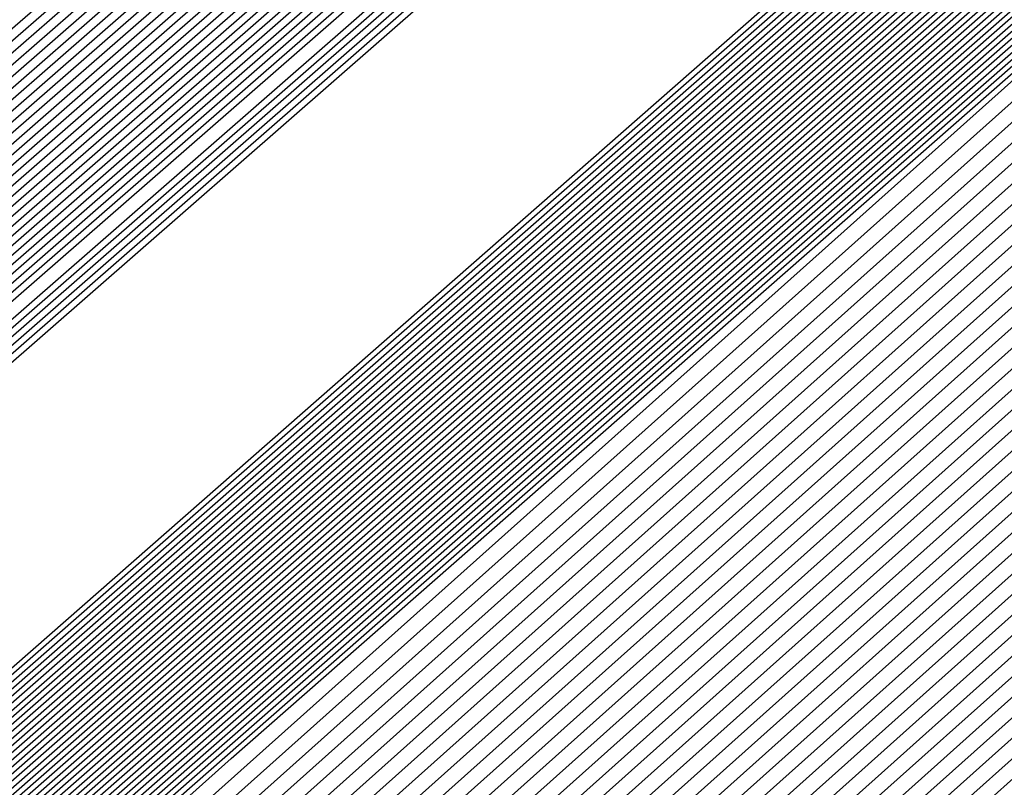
# Model space of a CAD drawing. Extents: x 3249832 to 3255657, y 13789405 to 13793316.
# Tile 779 of 1056: x 3253208.048 to 3253208.185, y 13791257.19 to 13791257.297. Entities that reach past the tile are written whole.
import ezdxf

# ---------------------------------------------------------------- set-up
doc = ezdxf.new("R2010")
doc.units = 0
doc.header["$LTSCALE"] = 100
doc.header["$MEASUREMENT"] = 0
for name, color, linetype in [('GRATIO_03231_CON', 1, 'CONTINUOUS'), ('GRATIO_0323_ICON', 1, 'CONTINUOUS'), ('TARGETS_EAST', 7, 'CONTINUOUS')]:
    doc.layers.add(name, color=color, linetype=linetype)

# ---------------------------------------------------------------- blocks, each defined once
blk = doc.blocks.new('Gratio_032316_contours')
at = {"layer": 'GRATIO_03231_CON', "color": 1, "linetype": 'Continuous', "flags": 128}
for points in [[(3253179.55027, 13791232.39503), (3253186.87441, 13791238.77001), (3253201.4775, 13791251.51898), (3253219.20823, 13791267.00714), (3253234.45763, 13791280.32933), (3253243.00028, 13791287.79153), (3253246.14511, 13791290.5444), (3253246.5846, 13791290.94974), (3253247.02187, 13791291.379), (3253250.20254, 13791294.24212), (3253258.88285, 13791301.95866), (3253274.44262, 13791315.73867), (3253292.7559, 13791331.95413), (3253308.32028, 13791345.76753)], [(3253180.16544, 13791232.93802), (3253187.28488, 13791239.13155), (3253201.72516, 13791251.73678), (3253219.33902, 13791267.12228), (3253234.51314, 13791280.37862), (3253243.01644, 13791287.80647), (3253246.14668, 13791290.54676), (3253246.58389, 13791290.95054), (3253247.01645, 13791291.37639), (3253250.16633, 13791294.21318), (3253258.7639, 13791301.85732), (3253274.17605, 13791315.50724), (3253292.31584, 13791331.56933), (3253307.73285, 13791345.25198)], [(3253180.78061, 13791233.481), (3253187.69534, 13791239.49309), (3253201.97282, 13791251.95458), (3253219.46981, 13791267.23741), (3253234.56866, 13791280.42791), (3253243.03259, 13791287.8214), (3253246.14825, 13791290.54912), (3253246.58317, 13791290.95133), (3253247.01103, 13791291.37378), (3253250.13013, 13791294.18424), (3253258.64495, 13791301.75599), (3253273.90947, 13791315.27582), (3253291.87577, 13791331.18453), (3253307.14542, 13791344.73643)], [(3253181.39578, 13791234.02399), (3253188.1058, 13791239.85463), (3253202.22048, 13791252.17237), (3253219.6006, 13791267.35254), (3253234.62418, 13791280.4772), (3253243.04874, 13791287.83633), (3253246.14982, 13791290.55149), (3253246.58246, 13791290.95213), (3253247.00561, 13791291.37117), (3253250.09393, 13791294.15529), (3253258.526, 13791301.65465), (3253273.6429, 13791315.0444), (3253291.4357, 13791330.79973), (3253306.55799, 13791344.22088)], [(3253182.62612, 13791235.10996), (3253188.92672, 13791240.5777), (3253202.71581, 13791252.60797), (3253219.86218, 13791267.58281), (3253234.73522, 13791280.57579), (3253243.08105, 13791287.8662), (3253246.15297, 13791290.55621), (3253246.58103, 13791290.95372), (3253246.99477, 13791291.36594), (3253250.02153, 13791294.09741), (3253258.2881, 13791301.45198), (3253273.10975, 13791314.58156), (3253290.55557, 13791330.03014), (3253305.38313, 13791343.18978)], [(3253183.24129, 13791235.65295), (3253189.33718, 13791240.93924), (3253202.96347, 13791252.82577), (3253219.99297, 13791267.69794), (3253234.79073, 13791280.62508), (3253243.0972, 13791287.88113), (3253246.15454, 13791290.55858), (3253246.58032, 13791290.95452), (3253246.98935, 13791291.36333), (3253249.98532, 13791294.06847), (3253258.16915, 13791301.35065), (3253272.84317, 13791314.35013), (3253290.11551, 13791329.64534), (3253304.7957, 13791342.67423)], [(3253189.74764, 13791241.30078), (3253203.21113, 13791253.04357), (3253220.12376, 13791267.81308), (3253234.84625, 13791280.67437), (3253243.11336, 13791287.89607), (3253246.15611, 13791290.56094), (3253246.57961, 13791290.95531), (3253246.98393, 13791291.36072), (3253249.94912, 13791294.03953), (3253258.05019, 13791301.24931), (3253272.5766, 13791314.11871), (3253289.67544, 13791329.26055), (3253304.20827, 13791342.15868)], [(3253190.1581, 13791241.66232), (3253203.45879, 13791253.26136), (3253220.25455, 13791267.92821), (3253234.90177, 13791280.72366), (3253243.12951, 13791287.911), (3253246.15768, 13791290.5633), (3253246.57889, 13791290.95611), (3253246.97851, 13791291.35811), (3253249.91292, 13791294.01058), (3253257.93124, 13791301.14798), (3253272.31002, 13791313.88729), (3253289.23538, 13791328.87575), (3253303.62084, 13791341.64313)], [(3253190.97902, 13791242.38539), (3253203.95411, 13791253.69696), (3253220.51613, 13791268.15847), (3253235.01281, 13791280.82224), (3253243.16182, 13791287.94087), (3253246.16082, 13791290.56803), (3253246.57747, 13791290.9577), (3253246.96767, 13791291.35288), (3253249.84051, 13791293.9527), (3253257.69334, 13791300.94531), (3253271.77687, 13791313.42445), (3253288.35525, 13791328.10615), (3253302.44598, 13791340.61203)], [(3253191.38948, 13791242.74693), (3253204.20177, 13791253.91476), (3253220.64692, 13791268.27361), (3253235.06832, 13791280.87154), (3253243.17797, 13791287.9558), (3253246.1624, 13791290.57039), (3253246.57675, 13791290.9585), (3253246.96225, 13791291.35027), (3253249.80431, 13791293.92376), (3253257.57439, 13791300.84397), (3253271.51029, 13791313.19303), (3253287.91518, 13791327.72135), (3253301.85855, 13791340.09648)], [(3253191.79994, 13791243.10847), (3253204.44943, 13791254.13256), (3253220.77772, 13791268.38874), (3253235.12384, 13791280.92083), (3253243.19412, 13791287.97073), (3253246.16397, 13791290.57276), (3253246.57604, 13791290.95929), (3253246.95683, 13791291.34766), (3253249.76811, 13791293.89481), (3253257.45544, 13791300.74264), (3253271.24372, 13791312.9616), (3253287.47511, 13791327.33655), (3253301.27112, 13791339.58093)], [(3253192.2104, 13791243.47001), (3253204.69709, 13791254.35035), (3253220.90851, 13791268.50387), (3253235.17936, 13791280.97012), (3253243.21028, 13791287.98567), (3253246.16554, 13791290.57512), (3253246.57533, 13791290.96009), (3253246.95142, 13791291.34505), (3253249.73191, 13791293.86587), (3253257.33649, 13791300.6413), (3253270.97714, 13791312.73018), (3253287.03505, 13791326.95176), (3253300.68369, 13791339.06538)], [(3253193.03132, 13791244.19308), (3253205.19242, 13791254.78595), (3253221.17009, 13791268.73414), (3253235.29039, 13791281.0687), (3253243.24258, 13791288.01553), (3253246.16868, 13791290.57985), (3253246.5739, 13791290.96168), (3253246.94058, 13791291.33982), (3253249.6595, 13791293.80799), (3253257.09858, 13791300.43863), (3253270.44399, 13791312.26734), (3253286.15492, 13791326.18216), (3253299.50883, 13791338.03428)], [(3253193.44178, 13791244.55462), (3253205.44008, 13791255.00375), (3253221.30088, 13791268.84927), (3253235.34591, 13791281.11799), (3253243.25874, 13791288.03047), (3253246.17025, 13791290.58221), (3253246.57319, 13791290.96248), (3253246.93516, 13791291.33721), (3253249.6233, 13791293.77904), (3253256.97963, 13791300.3373), (3253270.17741, 13791312.03592), (3253285.71485, 13791325.79737), (3253298.92139, 13791337.51873)], [(3253193.85224, 13791244.91616), (3253205.68774, 13791255.22155), (3253221.43167, 13791268.9644), (3253235.40143, 13791281.16728), (3253243.27489, 13791288.0454), (3253246.17182, 13791290.58457), (3253246.57247, 13791290.96327), (3253246.92974, 13791291.3346), (3253249.5871, 13791293.7501), (3253256.86068, 13791300.23596), (3253269.91084, 13791311.8045), (3253285.27479, 13791325.41257), (3253298.33396, 13791337.00318)], [(3253194.2627, 13791245.2777), (3253205.9354, 13791255.43934), (3253221.56246, 13791269.07954), (3253235.45695, 13791281.21658), (3253243.29104, 13791288.06033), (3253246.17339, 13791290.58694), (3253246.57176, 13791290.96407), (3253246.92432, 13791291.33198), (3253249.55089, 13791293.72116), (3253256.74173, 13791300.13463), (3253269.64426, 13791311.57307), (3253284.83472, 13791325.02777), (3253297.74653, 13791336.48763)], [(3253195.08362, 13791246.00077), (3253206.43072, 13791255.87494), (3253221.82404, 13791269.3098), (3253235.56798, 13791281.31516), (3253243.32335, 13791288.0902), (3253246.17654, 13791290.59166), (3253246.57033, 13791290.96566), (3253246.91348, 13791291.32676), (3253249.47849, 13791293.66327), (3253256.50383, 13791299.93196), (3253269.11111, 13791311.11023), (3253283.95459, 13791324.25817), (3253296.57167, 13791335.45653)], [(3253195.49408, 13791246.36231), (3253206.67838, 13791256.09274), (3253221.95483, 13791269.42494), (3253235.6235, 13791281.36445), (3253243.3395, 13791288.10513), (3253246.17811, 13791290.59402), (3253246.56962, 13791290.96646), (3253246.90806, 13791291.32415), (3253249.44229, 13791293.63433), (3253256.38488, 13791299.83062), (3253268.84454, 13791310.87881), (3253283.51452, 13791323.87338), (3253295.98424, 13791334.94098)], [(3253195.90454, 13791246.72385), (3253206.92604, 13791256.31054), (3253222.08562, 13791269.54007), (3253235.67902, 13791281.41374), (3253243.35566, 13791288.12007), (3253246.17968, 13791290.59639), (3253246.56891, 13791290.96725), (3253246.90264, 13791291.32154), (3253249.40609, 13791293.60539), (3253256.26593, 13791299.72929), (3253268.57796, 13791310.64739), (3253283.07446, 13791323.48858), (3253295.39681, 13791334.42543)], [(3253196.31501, 13791247.08539), (3253207.1737, 13791256.52833), (3253222.21641, 13791269.6552), (3253235.73454, 13791281.46303), (3253243.37181, 13791288.135), (3253246.18125, 13791290.59875), (3253246.56819, 13791290.96805), (3253246.89722, 13791291.31892), (3253249.36988, 13791293.57645), (3253256.14697, 13791299.62795), (3253268.31138, 13791310.41597), (3253282.63439, 13791323.10378), (3253294.80938, 13791333.90988)], [(3253197.13593, 13791247.80846), (3253207.66903, 13791256.96393), (3253222.47799, 13791269.88547), (3253235.84557, 13791281.56162), (3253243.40412, 13791288.16487), (3253246.18439, 13791290.60348), (3253246.56677, 13791290.96964), (3253246.88638, 13791291.3137), (3253249.29748, 13791293.51856), (3253255.90907, 13791299.42528), (3253267.77823, 13791309.95312), (3253281.75426, 13791322.33419), (3253293.63452, 13791332.87878)], [(3253197.54639, 13791248.17), (3253207.91669, 13791257.18173), (3253222.60878, 13791270.0006), (3253235.90109, 13791281.61091), (3253243.42027, 13791288.1798), (3253246.18596, 13791290.60584), (3253246.56605, 13791290.97044), (3253246.88096, 13791291.31109), (3253249.26128, 13791293.48962), (3253255.79012, 13791299.32395), (3253267.51166, 13791309.7217), (3253281.31419, 13791321.94939), (3253293.04709, 13791332.36323), (3253299.24948, 13791337.92415)]]:
    blk.add_lwpolyline(points, dxfattribs=at)
at = {"layer": 'GRATIO_03231_CON', "color": 5, "linetype": 'Continuous', "flags": 128}
for points in [[(3253178.31993, 13791231.30905), (3253186.05349, 13791238.04694), (3253200.98218, 13791251.08338), (3253218.94665, 13791266.77688), (3253234.34659, 13791280.23075), (3253242.96798, 13791287.76167), (3253246.14197, 13791290.53967), (3253246.58603, 13791290.94815), (3253247.02107, 13791291.37394), (3253250.18182, 13791294.2177), (3253258.80647, 13791301.88356), (3253274.26937, 13791315.56557), (3253292.48955, 13791331.61762), (3253308.02221, 13791345.18354)], [(3253177.70476, 13791230.76607), (3253185.64303, 13791237.6854), (3253200.73452, 13791250.86558), (3253218.81586, 13791266.66175), (3253234.29107, 13791280.18146), (3253242.95182, 13791287.74673), (3253246.1404, 13791290.53731), (3253246.58674, 13791290.94735), (3253247.01436, 13791291.36584), (3253250.12102, 13791294.16091), (3253258.59804, 13791301.69555), (3253273.79626, 13791315.14336), (3253291.70456, 13791330.92064), (3253306.97134, 13791344.25434)], [(3253177.08958, 13791230.22308), (3253185.23257, 13791237.32386), (3253200.48686, 13791250.64779), (3253218.68507, 13791266.54661), (3253234.23556, 13791280.13216), (3253242.93567, 13791287.7318), (3253246.13883, 13791290.53495), (3253246.58745, 13791290.94656), (3253247.00766, 13791291.35773), (3253250.06022, 13791294.10413), (3253258.38961, 13791301.50754), (3253273.32314, 13791314.72115), (3253290.91956, 13791330.22366), (3253305.92046, 13791343.32515)], [(3253176.47441, 13791229.68009), (3253184.82211, 13791236.96232), (3253200.23919, 13791250.42999), (3253218.55428, 13791266.43148), (3253234.18004, 13791280.08287), (3253242.91952, 13791287.71687), (3253246.13725, 13791290.53258), (3253246.58817, 13791290.94576), (3253247.00095, 13791291.34963), (3253249.99942, 13791294.04734), (3253258.18118, 13791301.31953), (3253272.85003, 13791314.29894), (3253290.13456, 13791329.52668), (3253304.86958, 13791342.39595)], [(3253175.24407, 13791228.59412), (3253184.00119, 13791236.23925), (3253199.74387, 13791249.99439), (3253218.2927, 13791266.20121), (3253234.069, 13791279.98429), (3253242.88721, 13791287.687), (3253246.13411, 13791290.52786), (3253246.58959, 13791290.94417), (3253246.98754, 13791291.33342), (3253249.87782, 13791293.93376), (3253257.76432, 13791300.94351), (3253271.9038, 13791313.45451), (3253288.56457, 13791328.13272), (3253302.76783, 13791340.53756)], [(3253196.57706, 13791247.03615), (3253203.47105, 13791253.1938), (3253218.75951, 13791266.60126), (3253234.06971, 13791279.98413), (3253242.88772, 13791287.68662), (3253246.13462, 13791290.52731), (3253246.59031, 13791290.94338), (3253246.98083, 13791291.32532), (3253249.81702, 13791293.87697), (3253257.55589, 13791300.7555), (3253271.43068, 13791313.0323), (3253287.77957, 13791327.43574), (3253301.71695, 13791339.60837)], [(3253196.71057, 13791247.15254), (3253203.58621, 13791253.29381), (3253218.83398, 13791266.66558), (3253234.10345, 13791280.01283), (3253242.89801, 13791287.6948), (3253246.13636, 13791290.52784), (3253246.59102, 13791290.94258), (3253246.97413, 13791291.31721), (3253249.75622, 13791293.82018), (3253257.34746, 13791300.56749), (3253270.95757, 13791312.61009), (3253286.99457, 13791326.73875), (3253300.66608, 13791338.67918)], [(3253196.84408, 13791247.26894), (3253203.70137, 13791253.39382), (3253218.90845, 13791266.7299), (3253234.13718, 13791280.04153), (3253242.9083, 13791287.70297), (3253246.13809, 13791290.52836), (3253246.59174, 13791290.94178), (3253246.96742, 13791291.30911), (3253249.69542, 13791293.76339), (3253257.13903, 13791300.37948), (3253270.48445, 13791312.18788), (3253286.20957, 13791326.04177), (3253299.6152, 13791337.74998)], [(3253197.11109, 13791247.50174), (3253203.93169, 13791253.59384), (3253219.0574, 13791266.85855), (3253234.20465, 13791280.09892), (3253242.92888, 13791287.71932), (3253246.14156, 13791290.52941), (3253246.59316, 13791290.94019), (3253246.95401, 13791291.2929), (3253249.57383, 13791293.64981), (3253256.72217, 13791300.00346), (3253269.53822, 13791311.34346), (3253284.63958, 13791324.64781), (3253297.51345, 13791335.89159)], [(3253197.2446, 13791247.61813), (3253204.04685, 13791253.69384), (3253219.13187, 13791266.92287), (3253234.23839, 13791280.12762), (3253242.93918, 13791287.72749), (3253246.1433, 13791290.52994), (3253246.59388, 13791290.9394), (3253246.9473, 13791291.28479), (3253249.51303, 13791293.59302), (3253256.51374, 13791299.81545), (3253269.06511, 13791310.92125), (3253283.85458, 13791323.95083), (3253296.46257, 13791334.9624)], [(3253197.37811, 13791247.73453), (3253204.16201, 13791253.79385), (3253219.20635, 13791266.98719), (3253234.27212, 13791280.15631), (3253242.94947, 13791287.73567), (3253246.14503, 13791290.53046), (3253246.59459, 13791290.9386), (3253246.9406, 13791291.27669), (3253249.45223, 13791293.53623), (3253256.30531, 13791299.62744), (3253268.59199, 13791310.49904), (3253283.06958, 13791323.25385), (3253295.41169, 13791334.0332)], [(3253197.51162, 13791247.85093), (3253204.27717, 13791253.89386), (3253219.28082, 13791267.05151), (3253234.30586, 13791280.18501), (3253242.95976, 13791287.74384), (3253246.14676, 13791290.53099), (3253246.5953, 13791290.9378), (3253246.93389, 13791291.26859), (3253249.39143, 13791293.47944), (3253256.09688, 13791299.43942), (3253268.11888, 13791310.07683), (3253282.28459, 13791322.55687), (3253294.36082, 13791333.10401)], [(3253197.77863, 13791248.08372), (3253204.50749, 13791254.09388), (3253219.42977, 13791267.18016), (3253234.37333, 13791280.2424), (3253242.98034, 13791287.76019), (3253246.15023, 13791290.53204), (3253246.59673, 13791290.93621), (3253246.92048, 13791291.25238), (3253249.26983, 13791293.36586), (3253255.68002, 13791299.0634), (3253267.17265, 13791309.2324), (3253280.71459, 13791321.16291), (3253292.25906, 13791331.24562), (3253298.86322, 13791336.86351)], [(3253197.91214, 13791248.20012), (3253204.62265, 13791254.19388), (3253219.50424, 13791267.24448), (3253234.40706, 13791280.2711), (3253242.99064, 13791287.76837), (3253246.15197, 13791290.53257), (3253246.59744, 13791290.93542), (3253246.91378, 13791291.24427), (3253249.20903, 13791293.30907), (3253255.47159, 13791298.87539), (3253266.69953, 13791308.81019), (3253279.9296, 13791320.46593), (3253291.20819, 13791330.31643), (3253297.66843, 13791335.81202)], [(3253198.04565, 13791248.31651), (3253204.73781, 13791254.29389), (3253219.57872, 13791267.3088), (3253234.4408, 13791280.2998), (3253243.00093, 13791287.77654), (3253246.1537, 13791290.53309), (3253246.59816, 13791290.93462), (3253246.90707, 13791291.23617), (3253249.14823, 13791293.25228), (3253255.26316, 13791298.68738), (3253266.22642, 13791308.38798), (3253279.1446, 13791319.76895), (3253290.15731, 13791329.38723), (3253296.47364, 13791334.76054)], [(3253198.17916, 13791248.43291), (3253204.85297, 13791254.3939), (3253219.65319, 13791267.37312), (3253234.47453, 13791280.32849), (3253243.01122, 13791287.78471), (3253246.15544, 13791290.53362), (3253246.59887, 13791290.93382), (3253246.90036, 13791291.22806), (3253249.08743, 13791293.19549), (3253255.05473, 13791298.49937), (3253265.7533, 13791307.96577), (3253278.3596, 13791319.07197), (3253289.10643, 13791328.45804), (3253295.27885, 13791333.70905)], [(3253198.44617, 13791248.6657), (3253205.08329, 13791254.59392), (3253219.80214, 13791267.50177), (3253234.542, 13791280.38589), (3253243.0318, 13791287.80106), (3253246.15891, 13791290.53467), (3253246.6003, 13791290.93223), (3253246.88695, 13791291.21186), (3253248.96583, 13791293.08191), (3253254.63787, 13791298.12335), (3253264.80707, 13791307.12135), (3253276.7896, 13791317.678), (3253287.00468, 13791326.59965), (3253292.88927, 13791331.60608), (3253295.95133, 13791334.07094)], [(3253198.57968, 13791248.7821), (3253205.19845, 13791254.69392), (3253219.87661, 13791267.56609), (3253234.57574, 13791280.41459), (3253243.04209, 13791287.80924), (3253246.16064, 13791290.53519), (3253246.60101, 13791290.93144), (3253246.88025, 13791291.20375), (3253248.90503, 13791293.02512), (3253254.42944, 13791297.93534), (3253264.33396, 13791306.69914), (3253276.00461, 13791316.98102), (3253285.9538, 13791325.67045), (3253291.69448, 13791330.55459), (3253294.7416, 13791333.01142)], [(3253198.71319, 13791248.8985), (3253205.31361, 13791254.79393), (3253219.95108, 13791267.63041), (3253234.60947, 13791280.44328), (3253243.05239, 13791287.81741), (3253246.16237, 13791290.53572), (3253246.60172, 13791290.93064), (3253246.87354, 13791291.19565), (3253248.84423, 13791292.96834), (3253254.22101, 13791297.74733), (3253263.86084, 13791306.27693), (3253275.21961, 13791316.28404), (3253284.90293, 13791324.74126), (3253290.49969, 13791329.50311), (3253293.53187, 13791331.9519)], [(3253198.8467, 13791249.0149), (3253205.42877, 13791254.89394), (3253220.02556, 13791267.69473), (3253234.64321, 13791280.47198), (3253243.06268, 13791287.82558), (3253246.16411, 13791290.53624), (3253246.60244, 13791290.92984), (3253246.86684, 13791291.18754), (3253248.78343, 13791292.91155), (3253254.01258, 13791297.55932), (3253263.38773, 13791305.85472), (3253274.43461, 13791315.58706), (3253283.85205, 13791323.81207), (3253289.3049, 13791328.45162), (3253292.32214, 13791330.89237), (3253295.39879, 13791333.38715)], [(3253199.11371, 13791249.24769), (3253205.65909, 13791255.09396), (3253220.17451, 13791267.82338), (3253234.71068, 13791280.52937), (3253243.08326, 13791287.84193), (3253246.16758, 13791290.53729), (3253246.60386, 13791290.92825), (3253246.85342, 13791291.17133), (3253248.66183, 13791292.79797), (3253253.59572, 13791297.1833), (3253262.4415, 13791305.01029), (3253272.86462, 13791314.1931), (3253281.7503, 13791321.95368), (3253286.91532, 13791326.34865), (3253289.90268, 13791328.77333), (3253293.18693, 13791331.45768)], [(3253199.24722, 13791249.36409), (3253205.77425, 13791255.19397), (3253220.24898, 13791267.8877), (3253234.74441, 13791280.55807), (3253243.09355, 13791287.85011), (3253246.16931, 13791290.53782), (3253246.60458, 13791290.92746), (3253246.84672, 13791291.16323), (3253248.60103, 13791292.74118), (3253253.38729, 13791296.99529), (3253261.96839, 13791304.58808), (3253272.07962, 13791313.49612), (3253280.69942, 13791321.02448), (3253285.72053, 13791325.29717), (3253288.69295, 13791327.71381), (3253292.081, 13791330.49295), (3253297.61917, 13791335.1971)], [(3253199.38073, 13791249.48048), (3253205.88941, 13791255.29397), (3253220.32345, 13791267.95202), (3253234.77815, 13791280.58677), (3253243.10385, 13791287.85828), (3253246.17105, 13791290.53834), (3253246.60529, 13791290.92666), (3253246.84001, 13791291.15513), (3253248.54023, 13791292.68439), (3253253.17886, 13791296.80728), (3253261.49527, 13791304.16587), (3253271.29462, 13791312.79914), (3253279.64854, 13791320.09529), (3253284.52574, 13791324.24568), (3253287.48322, 13791326.65429), (3253290.97507, 13791329.52822), (3253296.71525, 13791334.41022)], [(3253199.51424, 13791249.59688), (3253206.00457, 13791255.39398), (3253220.39793, 13791268.01634), (3253234.81188, 13791280.61546), (3253243.11414, 13791287.86646), (3253246.17278, 13791290.53887), (3253246.606, 13791290.92586), (3253246.83331, 13791291.14702), (3253248.47943, 13791292.6276), (3253252.97044, 13791296.61927), (3253261.02215, 13791303.74366), (3253270.50962, 13791312.10216), (3253278.59767, 13791319.16609), (3253283.33095, 13791323.1942), (3253286.27349, 13791325.59476), (3253289.86914, 13791328.56348), (3253295.81132, 13791333.62334)], [(3253199.78125, 13791249.82967), (3253206.23489, 13791255.594), (3253220.54687, 13791268.14499), (3253234.87935, 13791280.67286), (3253243.13472, 13791287.8828), (3253246.17625, 13791290.53992), (3253246.60743, 13791290.92427), (3253246.8199, 13791291.13081), (3253248.35784, 13791292.51402), (3253252.55358, 13791296.24325), (3253260.07593, 13791302.89924), (3253268.93963, 13791310.70819), (3253276.49591, 13791317.3077), (3253280.94137, 13791321.09123), (3253283.85403, 13791323.47572), (3253287.65728, 13791326.63402), (3253294.00347, 13791332.04958)], [(3253199.91476, 13791249.94607), (3253206.35005, 13791255.69401), (3253220.62135, 13791268.20931), (3253234.91309, 13791280.70156), (3253243.14501, 13791287.89098), (3253246.17798, 13791290.54045), (3253246.60814, 13791290.92348), (3253246.81319, 13791291.12271), (3253248.29704, 13791292.45723), (3253252.34515, 13791296.05524), (3253259.60281, 13791302.47703), (3253268.15463, 13791310.01121), (3253275.44504, 13791316.37851), (3253279.74658, 13791320.03974), (3253282.6443, 13791322.4162), (3253286.55135, 13791325.66929), (3253293.09954, 13791331.2627), (3253300.79521, 13791337.86923)], [(3253200.04827, 13791250.06247), (3253206.46521, 13791255.79401), (3253220.69582, 13791268.27363), (3253234.94682, 13791280.73025), (3253243.15531, 13791287.89915), (3253246.17972, 13791290.54097), (3253246.60886, 13791290.92268), (3253246.80649, 13791291.1146), (3253248.23624, 13791292.40044), (3253252.13672, 13791295.86723), (3253259.1297, 13791302.05482), (3253267.36963, 13791309.31423), (3253274.39416, 13791315.44932), (3253278.55179, 13791318.98826), (3253281.43456, 13791321.35667), (3253285.44542, 13791324.70455), (3253292.19561, 13791330.47582), (3253300.12972, 13791337.29016)], [(3253200.18178, 13791250.17887), (3253206.58037, 13791255.89402), (3253220.77029, 13791268.33795), (3253234.98056, 13791280.75895), (3253243.1656, 13791287.90733), (3253246.18145, 13791290.5415), (3253246.60957, 13791290.92188), (3253246.79978, 13791291.1065), (3253248.17544, 13791292.34365), (3253251.92829, 13791295.67922), (3253258.65658, 13791301.63261), (3253266.58464, 13791308.61725), (3253273.34328, 13791314.52012), (3253277.357, 13791317.93677), (3253280.22483, 13791320.29715), (3253284.33949, 13791323.73982), (3253291.29169, 13791329.68894), (3253299.46423, 13791336.71108)], [(3253200.44879, 13791250.41166), (3253206.81069, 13791256.09404), (3253220.91924, 13791268.4666), (3253235.04803, 13791280.81634), (3253243.18618, 13791287.92368), (3253246.18492, 13791290.54255), (3253246.611, 13791290.92029), (3253246.78637, 13791291.09029), (3253248.05384, 13791292.23007), (3253251.51143, 13791295.3032), (3253257.71035, 13791300.78818), (3253265.01464, 13791307.22329), (3253271.24153, 13791312.66173), (3253274.96742, 13791315.8338), (3253277.80537, 13791318.17811), (3253282.12763, 13791321.81036), (3253289.48383, 13791328.11518), (3253298.13324, 13791335.55292)], [(3253200.5823, 13791250.52806), (3253206.92586, 13791256.19405), (3253220.99372, 13791268.53092), (3253235.08176, 13791280.84504), (3253243.19647, 13791287.93185), (3253246.18666, 13791290.54307), (3253246.61171, 13791290.9195), (3253246.77966, 13791291.08219), (3253247.99304, 13791292.17328), (3253251.303, 13791295.11519), (3253257.23724, 13791300.36597), (3253264.22964, 13791306.52631), (3253270.19065, 13791311.73254), (3253273.77263, 13791314.78231), (3253276.59564, 13791317.11859), (3253281.0217, 13791320.84562), (3253288.57991, 13791327.3283), (3253297.46775, 13791334.97385)], [(3253200.71581, 13791250.64445), (3253207.04102, 13791256.29406), (3253221.06819, 13791268.59524), (3253235.1155, 13791280.87374), (3253243.20676, 13791287.94002), (3253246.18839, 13791290.5436), (3253246.61242, 13791290.9187), (3253246.77296, 13791291.07408), (3253247.93224, 13791292.11649), (3253251.09457, 13791294.92718), (3253256.76412, 13791299.94376), (3253263.44465, 13791305.82933), (3253269.13978, 13791310.80334), (3253272.57784, 13791313.73083), (3253275.38591, 13791316.05906), (3253279.91577, 13791319.88089), (3253287.67598, 13791326.54142), (3253296.80226, 13791334.39477)], [(3253200.84932, 13791250.76085), (3253207.15618, 13791256.39406), (3253221.14266, 13791268.65956), (3253235.14923, 13791280.90243), (3253243.21706, 13791287.9482), (3253246.19012, 13791290.54412), (3253246.61314, 13791290.9179), (3253246.76625, 13791291.06598), (3253247.87144, 13791292.0597), (3253250.88614, 13791294.73917), (3253256.29101, 13791299.52155), (3253262.65965, 13791305.13235), (3253268.0889, 13791309.87415), (3253271.38305, 13791312.67934), (3253274.17618, 13791314.99954), (3253278.80984, 13791318.91616), (3253286.77206, 13791325.75454), (3253296.13677, 13791333.81569)], [(3253201.11633, 13791250.99365), (3253207.3865, 13791256.59408), (3253221.29161, 13791268.78821), (3253235.2167, 13791280.95983), (3253243.23764, 13791287.96455), (3253246.19359, 13791290.54517), (3253246.61456, 13791290.91631), (3253246.75284, 13791291.04977), (3253247.74984, 13791291.94612), (3253250.46928, 13791294.36315), (3253255.34478, 13791298.67713), (3253261.08965, 13791303.73839), (3253265.98715, 13791308.01576), (3253268.99347, 13791310.57637), (3253271.75672, 13791312.8805), (3253276.59798, 13791316.9867), (3253284.9642, 13791324.18078), (3253294.80578, 13791332.65754)], [(3253201.24984, 13791251.11004), (3253207.50166, 13791256.69409), (3253221.36608, 13791268.85253), (3253235.25044, 13791280.98852), (3253243.24793, 13791287.97272), (3253246.19533, 13791290.5457), (3253246.61528, 13791290.91552), (3253246.74613, 13791291.04167), (3253247.68904, 13791291.88933), (3253250.26085, 13791294.17514), (3253254.87166, 13791298.25492), (3253260.30466, 13791303.04141), (3253264.93627, 13791307.08657), (3253267.79868, 13791309.52489), (3253270.54699, 13791311.82097), (3253275.49205, 13791316.02196), (3253284.06028, 13791323.3939), (3253294.14029, 13791332.07846)], [(3253201.38335, 13791251.22644), (3253207.61682, 13791256.7941), (3253221.44056, 13791268.91685), (3253235.28417, 13791281.01722), (3253243.25822, 13791287.9809), (3253246.19706, 13791290.54622), (3253246.61599, 13791290.91472), (3253246.73943, 13791291.03356), (3253247.62824, 13791291.83254), (3253250.05242, 13791293.98713), (3253254.39855, 13791297.83271), (3253259.51966, 13791302.34443), (3253263.88539, 13791306.15737), (3253266.60389, 13791308.4734), (3253269.33726, 13791310.76145), (3253274.38613, 13791315.05723), (3253283.15635, 13791322.60702), (3253293.4748, 13791331.49938)], [(3253201.51686, 13791251.34284), (3253207.73198, 13791256.8941), (3253221.51503, 13791268.98117), (3253235.31791, 13791281.04592), (3253243.26852, 13791287.98907), (3253246.1988, 13791290.54675), (3253246.6167, 13791290.91393), (3253246.73272, 13791291.02546), (3253247.56744, 13791291.77576), (3253249.84399, 13791293.79912), (3253253.92543, 13791297.41049), (3253258.73466, 13791301.64744), (3253262.83452, 13791305.22818), (3253265.4091, 13791307.42192), (3253268.12753, 13791309.70193), (3253273.2802, 13791314.0925), (3253282.25242, 13791321.82014), (3253292.80931, 13791330.9203), (3253301.81088, 13791338.63068)], [(3253201.78387, 13791251.57563), (3253207.9623, 13791257.09412), (3253221.66398, 13791269.10982), (3253235.38538, 13791281.10331), (3253243.2891, 13791288.00542), (3253246.20227, 13791290.5478), (3253246.61813, 13791290.91233), (3253246.71931, 13791291.00925), (3253247.44584, 13791291.66218), (3253249.42713, 13791293.4231), (3253252.9792, 13791296.56607), (3253257.16467, 13791300.25348), (3253260.73276, 13791303.36979), (3253263.01952, 13791305.31895), (3253265.70807, 13791307.58288), (3253271.06834, 13791312.16303), (3253280.44457, 13791320.24638), (3253291.47832, 13791329.76215), (3253300.88547, 13791337.82513)], [(3253201.91738, 13791251.69203), (3253208.07746, 13791257.19413), (3253221.73845, 13791269.17414), (3253235.41911, 13791281.13201), (3253243.29939, 13791288.01359), (3253246.204, 13791290.54832), (3253246.61884, 13791290.91154), (3253246.71261, 13791291.00114), (3253247.38504, 13791291.60539), (3253249.2187, 13791293.23509), (3253252.50609, 13791296.14386), (3253256.37967, 13791299.5565), (3253259.68189, 13791302.44059), (3253261.82473, 13791304.26746), (3253264.49834, 13791306.52336), (3253269.96241, 13791311.1983), (3253279.54064, 13791319.4595), (3253290.81283, 13791329.18307), (3253300.42277, 13791337.42236)], [(3253202.05089, 13791251.80842), (3253208.19262, 13791257.29414), (3253221.81293, 13791269.23846), (3253235.45285, 13791281.16071), (3253243.30968, 13791288.02177), (3253246.20573, 13791290.54885), (3253246.61956, 13791290.91074), (3253246.7059, 13791290.99304), (3253247.32424, 13791291.5486), (3253249.01027, 13791293.04708), (3253252.03297, 13791295.72165), (3253255.59467, 13791298.85952), (3253258.63101, 13791301.5114), (3253260.62994, 13791303.21597), (3253263.28861, 13791305.46384), (3253268.85648, 13791310.23357), (3253278.63672, 13791318.67262), (3253290.14734, 13791328.60399), (3253299.96006, 13791337.01958)], [(3253222.18973, 13791268.9562), (3253208.47101, 13791257.20698), (3253202.18439, 13791251.92482), (3253202.18439, 13791251.92482), (3253208.30778, 13791257.39414), (3253221.8874, 13791269.30278)], [(3253222.33685, 13791269.08692), (3253208.70035, 13791257.40813), (3253202.45141, 13791252.15761), (3253202.45141, 13791252.15761), (3253208.5381, 13791257.59416), (3253222.03635, 13791269.43142)], [(3253222.41042, 13791269.15229), (3253208.81502, 13791257.50869), (3253202.58492, 13791252.27401), (3253202.58492, 13791252.27401), (3253208.65326, 13791257.69417), (3253222.11082, 13791269.49575)], [(3253222.48398, 13791269.21765), (3253208.92969, 13791257.60926), (3253202.71843, 13791252.39041), (3253202.71843, 13791252.39041), (3253208.76842, 13791257.79418), (3253222.18529, 13791269.56007)], [(3253222.55754, 13791269.28301), (3253209.04436, 13791257.70983), (3253202.85194, 13791252.50681), (3253202.85193, 13791252.50681), (3253208.88358, 13791257.89419), (3253222.25977, 13791269.62439)], [(3253222.70467, 13791269.41374), (3253209.2737, 13791257.91097), (3253203.11895, 13791252.7396), (3253203.11895, 13791252.7396), (3253209.1139, 13791258.0942), (3253222.40871, 13791269.75304)], [(3253222.77823, 13791269.4791), (3253209.38837, 13791258.01154), (3253203.25246, 13791252.856), (3253203.25246, 13791252.856), (3253209.22906, 13791258.19421), (3253222.48319, 13791269.81736)], [(3253222.8518, 13791269.54447), (3253209.50304, 13791258.11211), (3253203.38597, 13791252.97239), (3253203.38597, 13791252.97239), (3253209.34422, 13791258.29422), (3253222.55766, 13791269.88168)], [(3253222.92536, 13791269.60983), (3253209.61771, 13791258.21268), (3253203.51947, 13791253.08879), (3253203.51947, 13791253.08879), (3253209.45938, 13791258.39423), (3253222.63214, 13791269.946)], [(3253294.55593, 13791331.78482), (3253282.65133, 13791321.30274), (3253268.6032, 13791309.01445), (3253256.6338, 13791298.60027), (3253249.91373, 13791292.81609), (3253247.40711, 13791290.71997), (3253247.02638, 13791290.44557), (3253246.62867, 13791290.09727), (3253243.8498, 13791287.66252), (3253236.27025, 13791281.09954), (3253223.07249, 13791269.74056), (3253209.84706, 13791258.41382), (3253203.78649, 13791253.32159), (3253203.78649, 13791253.32159), (3253209.68971, 13791258.59423), (3253222.78114, 13791270.07458), (3253235.89161, 13791281.53353), (3253243.79641, 13791288.43297), (3253249.04881, 13791292.99861), (3253256.14655, 13791299.14707), (3253268.13516, 13791309.52901), (3253282.25127, 13791321.73092), (3253294.2793, 13791332.07331)], [(3253294.30341, 13791331.56698), (3253282.46184, 13791321.1404), (3253268.48808, 13791308.91717), (3253256.58203, 13791298.55815), (3253249.89752, 13791292.80461), (3253247.40414, 13791290.71961), (3253247.02543, 13791290.44664), (3253246.629, 13791290.09938), (3253243.85878, 13791287.67218), (3253236.30279, 13791281.1296), (3253223.14605, 13791269.80592), (3253209.96173, 13791258.51439), (3253203.92, 13791253.43798), (3253203.92, 13791253.43798), (3253209.80487, 13791258.69424), (3253222.85565, 13791270.13885), (3253235.92547, 13791281.56208), (3253243.80512, 13791288.43921), (3253249.03601, 13791292.98573), (3253256.09723, 13791299.1022), (3253268.02248, 13791309.42905), (3253282.06389, 13791321.56632), (3253294.02824, 13791331.85395)], [(3253294.05089, 13791331.34915), (3253282.27235, 13791320.97806), (3253268.37296, 13791308.8199), (3253256.53026, 13791298.51602), (3253249.8813, 13791292.79314), (3253247.40117, 13791290.71925), (3253247.02448, 13791290.44772), (3253246.62933, 13791290.10149), (3253243.86776, 13791287.68184), (3253236.33533, 13791281.15966), (3253223.21961, 13791269.87129), (3253210.0764, 13791258.61496), (3253204.05351, 13791253.55438), (3253204.05351, 13791253.55438), (3253209.92004, 13791258.79424), (3253222.93017, 13791270.20313), (3253235.95934, 13791281.59062), (3253243.81382, 13791288.44544), (3253249.02321, 13791292.97286), (3253256.04791, 13791299.05733), (3253267.90979, 13791309.32909), (3253281.87651, 13791321.40172), (3253293.77719, 13791331.63458)], [(3253293.79837, 13791331.13131), (3253282.08285, 13791320.81572), (3253268.25784, 13791308.72262), (3253256.47849, 13791298.4739), (3253249.86508, 13791292.78166), (3253247.39821, 13791290.71889), (3253247.02354, 13791290.4488), (3253246.62966, 13791290.1036), (3253243.87675, 13791287.6915), (3253236.36787, 13791281.18972), (3253223.29318, 13791269.93665), (3253210.19107, 13791258.71553), (3253204.18702, 13791253.67078), (3253204.18701, 13791253.67078), (3253210.0352, 13791258.89424), (3253223.00468, 13791270.26741), (3253235.9932, 13791281.61917), (3253243.82253, 13791288.45167), (3253249.01041, 13791292.95999), (3253255.9986, 13791299.01245), (3253267.79711, 13791309.22914), (3253281.68913, 13791321.23712), (3253293.52613, 13791331.41522)], [(3253281.70387, 13791320.49104), (3253268.02759, 13791308.52807), (3253256.37495, 13791298.38965), (3253249.83265, 13791292.75871), (3253247.39227, 13791290.71816), (3253247.02165, 13791290.45095), (3253246.63032, 13791290.10782), (3253243.89471, 13791287.71083), (3253236.43295, 13791281.24983), (3253223.4403, 13791270.06738), (3253210.42041, 13791258.91666), (3253204.45403, 13791253.90357), (3253204.45403, 13791253.90357), (3253210.2655, 13791259.09429), (3253223.15342, 13791270.39627), (3253236.05998, 13791281.67732), (3253243.49467, 13791288.16911), (3253246.23629, 13791290.55891), (3253246.63094, 13791290.89792), (3253246.97688, 13791291.19282), (3253249.38096, 13791293.27243), (3253255.90221, 13791298.92109), (3253267.57241, 13791309.02875), (3253281.31446, 13791320.90786)], [(3253281.51437, 13791320.3287), (3253267.91246, 13791308.4308), (3253256.32319, 13791298.34753), (3253249.81643, 13791292.74723), (3253247.38931, 13791290.7178), (3253247.0207, 13791290.45203), (3253246.63065, 13791290.10993), (3253243.90369, 13791287.72049), (3253236.4655, 13791281.27989), (3253223.51387, 13791270.13274), (3253210.53508, 13791259.01723), (3253204.58754, 13791254.01997), (3253204.58754, 13791254.01997), (3253210.38066, 13791259.1943), (3253223.22789, 13791270.4606), (3253236.0937, 13791281.70603), (3253243.50493, 13791288.17732), (3253246.23793, 13791290.55953), (3253246.63143, 13791290.89735), (3253246.97568, 13791291.19044), (3253249.36691, 13791293.25849), (3253255.85289, 13791298.87622), (3253267.45972, 13791308.92879), (3253281.12708, 13791320.74326)], [(3253281.32488, 13791320.16636), (3253267.79734, 13791308.33352), (3253256.27142, 13791298.30541), (3253249.80022, 13791292.73576), (3253247.38634, 13791290.71744), (3253247.01976, 13791290.4531), (3253246.63098, 13791290.11204), (3253243.91267, 13791287.73015), (3253236.49804, 13791281.30995), (3253223.58743, 13791270.1981), (3253210.64975, 13791259.1178), (3253204.72105, 13791254.13636), (3253204.72105, 13791254.13637), (3253210.49582, 13791259.2943), (3253223.30236, 13791270.52492), (3253236.12742, 13791281.73474), (3253243.51518, 13791288.18552), (3253246.23956, 13791290.56015), (3253246.63193, 13791290.89678), (3253246.97448, 13791291.18805), (3253249.35287, 13791293.24455), (3253255.80356, 13791298.83135), (3253267.34704, 13791308.82884), (3253280.9397, 13791320.57865)], [(3253281.13539, 13791320.00402), (3253267.68222, 13791308.23625), (3253256.21965, 13791298.26328), (3253249.784, 13791292.72428), (3253247.38337, 13791290.71708), (3253247.01881, 13791290.45418), (3253246.63131, 13791290.11416), (3253243.92165, 13791287.73981), (3253236.53058, 13791281.34001), (3253223.66099, 13791270.26347), (3253210.76442, 13791259.21837), (3253204.85455, 13791254.25276), (3253204.85455, 13791254.25276), (3253210.61098, 13791259.39431), (3253223.37683, 13791270.58925), (3253236.16114, 13791281.76345), (3253243.52543, 13791288.19373), (3253246.2412, 13791290.56077), (3253246.63242, 13791290.89621), (3253246.97329, 13791291.18567), (3253249.33882, 13791293.23061), (3253255.75424, 13791298.78648), (3253267.23435, 13791308.72888), (3253280.75231, 13791320.41405)], [(3253267.45197, 13791308.0417), (3253256.11611, 13791298.17904), (3253249.75157, 13791292.70133), (3253247.37744, 13791290.71635), (3253247.01692, 13791290.45633), (3253246.63197, 13791290.11838), (3253243.93961, 13791287.75913), (3253236.59567, 13791281.40012), (3253223.80812, 13791270.3942), (3253210.99376, 13791259.41951), (3253205.12157, 13791254.48556), (3253205.12157, 13791254.48556), (3253210.84129, 13791259.59433), (3253223.52577, 13791270.7179), (3253236.22858, 13791281.82086), (3253243.54593, 13791288.21014), (3253246.24446, 13791290.562), (3253246.6334, 13791290.89508), (3253246.97089, 13791291.1809), (3253249.31072, 13791293.20273), (3253255.65559, 13791298.69674), (3253267.00898, 13791308.52897)], [(3253267.33685, 13791307.94442), (3253256.06434, 13791298.13691), (3253249.73535, 13791292.68985), (3253247.37447, 13791290.71599), (3253247.01598, 13791290.45741), (3253246.6323, 13791290.12049), (3253243.9486, 13791287.76879), (3253236.62821, 13791281.43018), (3253223.88168, 13791270.45956), (3253211.10843, 13791259.52008), (3253205.25508, 13791254.60195), (3253205.25508, 13791254.60195), (3253210.95645, 13791259.69434), (3253223.60023, 13791270.78223), (3253236.2623, 13791281.84957), (3253243.55619, 13791288.21834), (3253246.2461, 13791290.56262), (3253246.63389, 13791290.89451), (3253246.96969, 13791291.17852), (3253249.29667, 13791293.18879), (3253255.60626, 13791298.65187), (3253266.8963, 13791308.42902)], [(3253267.22172, 13791307.84715), (3253256.01257, 13791298.09479), (3253249.71913, 13791292.67838), (3253247.37151, 13791290.71563), (3253247.01503, 13791290.45848), (3253246.63263, 13791290.1226), (3253243.95758, 13791287.77846), (3253236.66075, 13791281.46024), (3253223.95525, 13791270.52492), (3253211.2231, 13791259.62065), (3253205.38858, 13791254.71835), (3253205.38859, 13791254.71835), (3253211.07161, 13791259.79435), (3253223.6747, 13791270.84655), (3253236.29602, 13791281.87828), (3253243.56644, 13791288.22655), (3253246.24773, 13791290.56324), (3253246.63439, 13791290.89394), (3253246.9685, 13791291.17613), (3253249.28262, 13791293.17485), (3253255.55694, 13791298.607), (3253266.78361, 13791308.32906)], [(3253267.1066, 13791307.74987), (3253255.96081, 13791298.05266), (3253249.70292, 13791292.6669), (3253247.36854, 13791290.71526), (3253247.01409, 13791290.45956), (3253246.63296, 13791290.12471), (3253243.96656, 13791287.78812), (3253236.69329, 13791281.49029), (3253224.02881, 13791270.59029), (3253211.33777, 13791259.72122), (3253205.52209, 13791254.83475), (3253205.52209, 13791254.83475), (3253211.18677, 13791259.89435), (3253223.74917, 13791270.91088), (3253236.32974, 13791281.90699), (3253243.57669, 13791288.23475), (3253246.24937, 13791290.56386), (3253246.63488, 13791290.89337), (3253246.9673, 13791291.17375), (3253249.26858, 13791293.16091), (3253255.50762, 13791298.56213), (3253266.67093, 13791308.22911)], [(3253266.87636, 13791307.55532), (3253255.85727, 13791297.96842), (3253249.67048, 13791292.64395), (3253247.36261, 13791290.71454), (3253247.01219, 13791290.46171), (3253246.63362, 13791290.12893), (3253243.98452, 13791287.80744), (3253236.75838, 13791281.55041), (3253224.17594, 13791270.72101), (3253211.56711, 13791259.92236), (3253205.78911, 13791255.06754), (3253205.78911, 13791255.06754), (3253211.41709, 13791260.09437), (3253223.89811, 13791271.03953), (3253236.39717, 13791281.9644), (3253243.59719, 13791288.25117), (3253246.25263, 13791290.56509), (3253246.63586, 13791290.89224), (3253246.96491, 13791291.16898), (3253249.24048, 13791293.13303), (3253255.40897, 13791298.4724), (3253266.44556, 13791308.0292)], [(3253266.76123, 13791307.45805), (3253255.8055, 13791297.92629), (3253249.65427, 13791292.63247), (3253247.35964, 13791290.71418), (3253247.01125, 13791290.46279), (3253246.63395, 13791290.13104), (3253243.9935, 13791287.8171), (3253236.79092, 13791281.58047), (3253224.2495, 13791270.78638), (3253211.68179, 13791260.02293), (3253205.92262, 13791255.18394), (3253205.92262, 13791255.18394), (3253211.53225, 13791260.19438), (3253223.97258, 13791271.10386), (3253236.43089, 13791281.99311), (3253243.60744, 13791288.25937), (3253246.25427, 13791290.56571), (3253246.63635, 13791290.89167), (3253246.96371, 13791291.1666), (3253249.22643, 13791293.11909), (3253255.35964, 13791298.42753), (3253266.33287, 13791307.92924)], [(3253266.64611, 13791307.36077), (3253255.75373, 13791297.88417), (3253249.63805, 13791292.621), (3253247.35667, 13791290.71382), (3253247.0103, 13791290.46387), (3253246.63428, 13791290.13316), (3253244.00248, 13791287.82676), (3253236.82346, 13791281.61053), (3253224.32306, 13791270.85174), (3253211.79646, 13791260.1235), (3253206.05613, 13791255.30034), (3253206.05613, 13791255.30033), (3253211.64741, 13791260.29439), (3253224.04705, 13791271.16818), (3253236.46461, 13791282.02182), (3253243.6177, 13791288.26758), (3253246.2559, 13791290.56633), (3253246.63684, 13791290.8911), (3253246.96251, 13791291.16422), (3253249.21238, 13791293.10515), (3253255.31032, 13791298.38266), (3253266.22019, 13791307.82929)], [(3253266.53099, 13791307.2635), (3253255.70196, 13791297.84205), (3253249.62183, 13791292.60952), (3253247.35371, 13791290.71345), (3253247.00936, 13791290.46494), (3253246.63461, 13791290.13527), (3253244.01147, 13791287.83642), (3253236.856, 13791281.64058), (3253224.39663, 13791270.9171), (3253211.91113, 13791260.22407), (3253206.18963, 13791255.41673), (3253206.18963, 13791255.41673), (3253211.76257, 13791260.3944), (3253224.12152, 13791271.23251), (3253236.49833, 13791282.05053), (3253243.62795, 13791288.27578), (3253246.25754, 13791290.56695), (3253246.63734, 13791290.89054), (3253246.96131, 13791291.16183), (3253249.19833, 13791293.09121), (3253255.26099, 13791298.33779), (3253266.1075, 13791307.72933)], [(3253266.30074, 13791307.06895), (3253255.59843, 13791297.7578), (3253249.5894, 13791292.58657), (3253247.34778, 13791290.71273), (3253247.00747, 13791290.4671), (3253246.63526, 13791290.13949), (3253244.02943, 13791287.85574), (3253236.92109, 13791281.7007), (3253224.54375, 13791271.04783), (3253212.14047, 13791260.42521), (3253206.45665, 13791255.64953), (3253206.45665, 13791255.64953), (3253211.99289, 13791260.59441), (3253224.27046, 13791271.36115), (3253236.56577, 13791282.10794), (3253243.64845, 13791288.29219), (3253246.2608, 13791290.56818), (3253246.63832, 13791290.8894), (3253246.95892, 13791291.15707), (3253249.17024, 13791293.06333), (3253255.16235, 13791298.24805), (3253265.88213, 13791307.52942)], [(3253266.18562, 13791306.97167), (3253255.54666, 13791297.71567), (3253249.57318, 13791292.57509), (3253247.34481, 13791290.71237), (3253247.00652, 13791290.46817), (3253246.63559, 13791290.1416), (3253244.03841, 13791287.86541), (3253236.95363, 13791281.73076), (3253224.61732, 13791271.1132), (3253212.25514, 13791260.52577), (3253206.59016, 13791255.76592), (3253206.59016, 13791255.76592), (3253212.10805, 13791260.69442), (3253224.34492, 13791271.42548), (3253236.59949, 13791282.13665), (3253243.6587, 13791288.3004), (3253246.26244, 13791290.5688), (3253246.63881, 13791290.88883), (3253246.95772, 13791291.15468), (3253249.15619, 13791293.04939), (3253255.11302, 13791298.20318), (3253265.76944, 13791307.42947)]]:
    blk.add_lwpolyline(points, dxfattribs=at)
at = {"layer": 'GRATIO_0323_ICON', "color": 7, "linetype": 'Continuous', "flags": 128}
for points in [[(3253175.85924, 13791229.13711), (3253184.41165, 13791236.60078), (3253199.99153, 13791250.21219), (3253218.42349, 13791266.31635), (3253234.12452, 13791280.03358), (3253242.90336, 13791287.70193), (3253246.13568, 13791290.53022), (3253246.58888, 13791290.94497), (3253246.99424, 13791291.34152), (3253249.93862, 13791293.99055), (3253257.97275, 13791301.13152), (3253272.37691, 13791313.87673), (3253289.34956, 13791328.8297), (3253303.81871, 13791341.46676)], [(3253182.01095, 13791234.56698), (3253188.51626, 13791240.21616), (3253202.46814, 13791252.39017), (3253219.73139, 13791267.46768), (3253234.6797, 13791280.5265), (3253243.0649, 13791287.85127), (3253246.1514, 13791290.55385), (3253246.58175, 13791290.95293), (3253247.00019, 13791291.36856), (3253250.05773, 13791294.12635), (3253258.40705, 13791301.55332), (3253273.37632, 13791314.81298), (3253290.99564, 13791330.41494), (3253305.97056, 13791343.70533)], [(3253196.97758, 13791247.38534), (3253203.81653, 13791253.49383), (3253218.98293, 13791266.79423), (3253234.17092, 13791280.07022), (3253242.91859, 13791287.71115), (3253246.13983, 13791290.52889), (3253246.59245, 13791290.94099), (3253246.96072, 13791291.301), (3253249.63462, 13791293.7066), (3253256.9306, 13791300.19147), (3253270.01134, 13791311.76567), (3253285.42458, 13791325.34479), (3253298.56432, 13791336.82079)], [(3253197.64512, 13791247.96732), (3253204.39233, 13791253.99387), (3253219.3553, 13791267.11584), (3253234.33959, 13791280.21371), (3253242.97005, 13791287.75202), (3253246.1485, 13791290.53152), (3253246.59602, 13791290.93701), (3253246.92719, 13791291.26048), (3253249.33063, 13791293.42265), (3253255.88845, 13791299.25141), (3253267.64576, 13791309.65462), (3253281.49959, 13791321.85989), (3253293.30994, 13791332.17482)], [(3253198.31266, 13791248.54931), (3253204.96813, 13791254.49391), (3253219.72766, 13791267.43745), (3253234.50827, 13791280.35719), (3253243.02151, 13791287.79289), (3253246.15717, 13791290.53414), (3253246.59958, 13791290.93303), (3253246.89366, 13791291.21996), (3253249.02663, 13791293.1387), (3253254.8463, 13791298.31136), (3253265.28019, 13791307.54356), (3253277.5746, 13791318.37498), (3253288.05556, 13791327.52884), (3253294.08406, 13791332.65756)], [(3253190.56856, 13791242.02386), (3253203.70645, 13791253.47916), (3253220.38534, 13791268.04334), (3253234.95729, 13791280.77295), (3253243.14566, 13791287.92593), (3253246.15925, 13791290.56567), (3253246.57818, 13791290.95691), (3253246.97309, 13791291.35549), (3253249.87672, 13791293.98164), (3253257.81229, 13791301.04664), (3253272.04344, 13791313.65587), (3253288.79531, 13791328.49095), (3253303.03341, 13791341.12758)], [(3253198.9802, 13791249.13129), (3253205.54393, 13791254.99395), (3253220.10003, 13791267.75905), (3253234.67694, 13791280.50068), (3253243.07297, 13791287.83376), (3253246.16584, 13791290.53677), (3253246.60315, 13791290.92905), (3253246.86013, 13791291.17944), (3253248.72263, 13791292.85476), (3253253.80415, 13791297.37131), (3253262.91461, 13791305.43251), (3253273.64961, 13791314.89008), (3253282.80117, 13791322.88287), (3253288.11011, 13791327.40014), (3253291.11241, 13791329.83285), (3253294.29286, 13791332.42241)], [(3253199.64774, 13791249.71328), (3253206.11974, 13791255.49399), (3253220.4724, 13791268.08067), (3253234.84562, 13791280.64416), (3253243.12443, 13791287.87463), (3253246.17452, 13791290.53939), (3253246.60672, 13791290.92507), (3253246.8266, 13791291.13892), (3253248.41864, 13791292.57081), (3253252.76201, 13791296.43126), (3253260.54904, 13791303.32145), (3253269.72463, 13791311.40518), (3253277.54679, 13791318.2369), (3253282.13616, 13791322.14271), (3253285.06376, 13791324.53524), (3253288.76321, 13791327.59875), (3253294.90739, 13791332.83646)], [(3253200.31528, 13791250.29526), (3253206.69554, 13791255.99403), (3253220.84477, 13791268.40227), (3253235.01429, 13791280.78765), (3253243.17589, 13791287.9155), (3253246.18319, 13791290.54202), (3253246.61028, 13791290.92109), (3253246.79307, 13791291.0984), (3253248.11464, 13791292.28686), (3253251.71986, 13791295.49121), (3253258.18347, 13791301.21039), (3253265.79964, 13791307.92027), (3253272.29241, 13791313.59093), (3253276.16221, 13791316.88528), (3253279.0151, 13791319.23763), (3253283.23356, 13791322.77509), (3253290.38776, 13791328.90206), (3253298.79874, 13791336.132)], [(3253192.62086, 13791243.83154), (3253204.94475, 13791254.56815), (3253221.0393, 13791268.61901), (3253235.23488, 13791281.01941), (3253243.22643, 13791288.0006), (3253246.16711, 13791290.57748), (3253246.57461, 13791290.96089), (3253246.946, 13791291.34243), (3253249.6957, 13791293.83693), (3253257.21754, 13791300.53997), (3253270.71056, 13791312.49876), (3253286.59498, 13791326.56696), (3253300.09626, 13791338.54983)], [(3253200.98282, 13791250.87725), (3253207.27134, 13791256.49407), (3253221.21714, 13791268.72389), (3253235.18297, 13791280.93113), (3253243.22735, 13791287.95637), (3253246.19186, 13791290.54465), (3253246.61385, 13791290.91711), (3253246.75955, 13791291.05787), (3253247.81064, 13791292.00291), (3253250.67771, 13791294.55116), (3253255.81789, 13791299.09934), (3253261.87465, 13791304.43537), (3253267.03802, 13791308.94496), (3253270.18826, 13791311.62786), (3253272.96645, 13791313.94002), (3253277.70391, 13791317.95143), (3253285.86813, 13791324.96766), (3253295.47128, 13791333.23661)], [(3253201.65036, 13791251.45923), (3253207.84714, 13791256.99411), (3253221.5895, 13791269.04549), (3253235.35164, 13791281.07462), (3253243.27881, 13791287.99724), (3253246.20053, 13791290.54727), (3253246.61742, 13791290.91313), (3253246.72602, 13791291.01735), (3253247.50664, 13791291.71897), (3253249.63556, 13791293.61111), (3253253.45232, 13791296.98828), (3253257.94966, 13791300.95046), (3253261.78364, 13791304.29898), (3253264.21431, 13791306.37043), (3253266.9178, 13791308.64241), (3253272.17427, 13791313.12777), (3253281.3485, 13791321.03326), (3253292.14381, 13791330.34122), (3253301.34818, 13791338.22791)], [(3253194.67316, 13791245.63924), (3253206.18306, 13791255.65714), (3253221.69325, 13791269.19467), (3253235.51247, 13791281.26587), (3253243.3072, 13791288.07527), (3253246.17497, 13791290.5893), (3253246.57105, 13791290.96487), (3253246.9189, 13791291.32937), (3253249.51469, 13791293.69222), (3253256.62278, 13791300.03329), (3253269.37769, 13791311.34165), (3253284.39466, 13791324.64297), (3253297.1591, 13791335.97208)], [(3253222.26329, 13791269.02156), (3253208.58568, 13791257.30755), (3253202.3179, 13791252.04122), (3253202.3179, 13791252.04122), (3253208.42294, 13791257.49415), (3253221.96187, 13791269.36711)], [(3253222.63111, 13791269.34838), (3253209.15903, 13791257.8104), (3253202.98544, 13791252.6232), (3253202.98544, 13791252.6232), (3253208.99874, 13791257.99419), (3253222.33424, 13791269.68871)], [(3253196.72547, 13791247.44693), (3253207.42136, 13791256.74613), (3253222.3472, 13791269.77033), (3253235.79006, 13791281.51232), (3253243.38797, 13791288.14993), (3253246.18282, 13791290.60111), (3253246.56748, 13791290.96885), (3253246.8918, 13791291.31631), (3253249.33368, 13791293.5475), (3253256.02802, 13791299.52662), (3253268.04481, 13791310.18454), (3253282.19433, 13791322.71898), (3253294.22195, 13791333.39433)], [(3253294.80845, 13791332.00265), (3253282.84083, 13791321.46507), (3253268.71833, 13791309.11172), (3253256.68557, 13791298.6424), (3253249.92995, 13791292.82756), (3253247.41007, 13791290.72034), (3253247.02732, 13791290.44449), (3253246.62834, 13791290.09516), (3253243.84082, 13791287.65286), (3253236.2377, 13791281.06949), (3253222.99892, 13791269.67519), (3253209.73238, 13791258.31325), (3253203.65298, 13791253.20519), (3253203.65298, 13791253.20519), (3253209.57454, 13791258.49423), (3253222.70663, 13791270.0103), (3253235.85774, 13791281.50498), (3253243.7877, 13791288.42674), (3253249.0616, 13791293.01148), (3253256.19586, 13791299.19195), (3253268.24784, 13791309.62896), (3253282.43865, 13791321.89552), (3253294.53035, 13791332.29267)], [(3253281.89336, 13791320.65338), (3253268.14271, 13791308.62535), (3253256.42672, 13791298.43178), (3253249.84887, 13791292.77018), (3253247.39524, 13791290.71852), (3253247.02259, 13791290.44987), (3253246.62999, 13791290.10571), (3253243.88573, 13791287.70117), (3253236.40041, 13791281.21978), (3253223.36674, 13791270.00201), (3253210.30574, 13791258.8161), (3253204.32052, 13791253.78717), (3253204.32052, 13791253.78717), (3253210.15034, 13791258.99428), (3253223.07895, 13791270.33195), (3253236.02626, 13791281.64861), (3253243.48442, 13791288.1609), (3253246.23466, 13791290.5583), (3253246.63045, 13791290.89848), (3253246.97808, 13791291.1952), (3253249.39501, 13791293.28637), (3253255.95153, 13791298.96595), (3253267.68509, 13791309.1287), (3253281.50184, 13791321.07246)], [(3253280.94589, 13791319.84168), (3253267.5671, 13791308.13897), (3253256.16788, 13791298.22116), (3253249.76778, 13791292.7128), (3253247.38041, 13791290.71671), (3253247.01787, 13791290.45526), (3253246.63164, 13791290.11627), (3253243.93063, 13791287.74947), (3253236.56312, 13791281.37006), (3253223.73456, 13791270.32883), (3253210.87909, 13791259.31894), (3253204.98806, 13791254.36916), (3253204.98806, 13791254.36916), (3253210.72614, 13791259.49432), (3253223.4513, 13791270.65358), (3253236.19486, 13791281.79216), (3253243.53568, 13791288.20193), (3253246.24283, 13791290.56139), (3253246.63291, 13791290.89565), (3253246.97209, 13791291.18328), (3253249.32477, 13791293.21667), (3253255.70491, 13791298.74161), (3253267.12167, 13791308.62893), (3253280.56493, 13791320.24945)], [(3253266.99148, 13791307.6526), (3253255.90904, 13791298.01054), (3253249.6867, 13791292.65542), (3253247.36557, 13791290.7149), (3253247.01314, 13791290.46064), (3253246.63329, 13791290.12682), (3253243.97554, 13791287.79778), (3253236.72583, 13791281.52035), (3253224.10237, 13791270.65565), (3253211.45244, 13791259.82179), (3253205.6556, 13791254.95114), (3253205.6556, 13791254.95114), (3253211.30193, 13791259.99436), (3253223.82364, 13791270.9752), (3253236.36345, 13791281.93569), (3253243.58694, 13791288.24296), (3253246.251, 13791290.56448), (3253246.63537, 13791290.89281), (3253246.9661, 13791291.17137), (3253249.25453, 13791293.14697), (3253255.45829, 13791298.51727), (3253266.55824, 13791308.12915)], [(3253266.41586, 13791307.16622), (3253255.65019, 13791297.79992), (3253249.60562, 13791292.59805), (3253247.35074, 13791290.71309), (3253247.00841, 13791290.46602), (3253246.63494, 13791290.13738), (3253244.02045, 13791287.84608), (3253236.88854, 13791281.67064), (3253224.47019, 13791270.98247), (3253212.0258, 13791260.32464), (3253206.32314, 13791255.53313), (3253206.32314, 13791255.53313), (3253211.87773, 13791260.49441), (3253224.19599, 13791271.29683), (3253236.53205, 13791282.07923), (3253243.6382, 13791288.28399), (3253246.25917, 13791290.56757), (3253246.63783, 13791290.88997), (3253246.96012, 13791291.15945), (3253249.18429, 13791293.07727), (3253255.21167, 13791298.29292), (3253265.99481, 13791307.62938)]]:
    blk.add_lwpolyline(points, dxfattribs=at)

msp = doc.modelspace()

# ---------------------------------------------------------------- block references
at = {"layer": 'TARGETS_EAST'}
msp.add_blockref('Gratio_032316_contours', (0, 0), dxfattribs=at)

doc.saveas('drawing.dxf')
